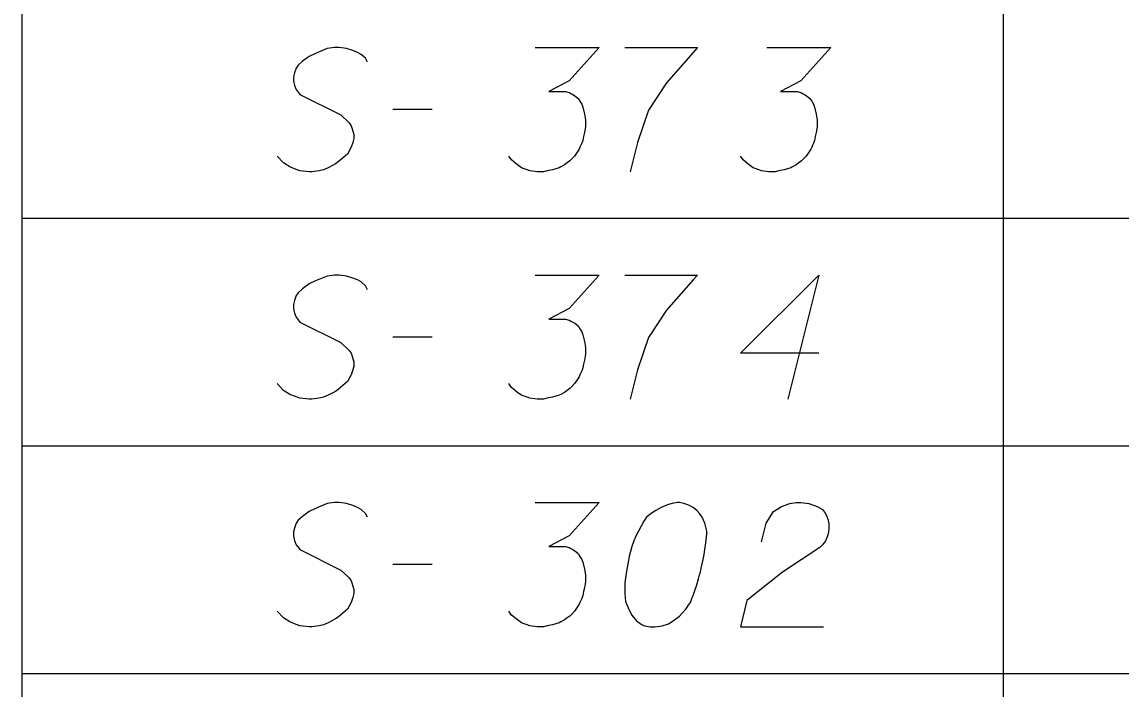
# Model space of a CAD drawing. Extents: x 2074207 to 2076812, y 516372 to 523312.
# Drawn here: x 2076260.61 to 2076303.11, y 517213.49 to 517239.29 of the extents above; entities that cross this region are included whole.
import ezdxf

# ---------------------------------------------------------------- set-up
doc = ezdxf.new("R2010")
doc.units = 0
for name, color, linetype in [('Prop DirtTable_ Soil Test Results - Outline (Major)', 7, 'Continuous'), ('Prop DirtTable_ Soil Test Results - Outline (Minor)', 7, 'Continuous'), ('Prop DirtTable_ Soil Test Results - Tx (Sample Data)', 7, 'Continuous')]:
    doc.layers.add(name, color=color, linetype=linetype)

msp = doc.modelspace()

# ---------------------------------------------------------------- linework, layer by layer
at = {"layer": 'Prop DirtTable_ Soil Test Results - Outline (Major)'}
for p, q in [((2076260.609, 517240.496), (2076260.609, 517231.696)), ((2076260.609, 517231.696), (2076260.609, 517222.896)), ((2076260.609, 517222.896), (2076260.609, 517214.096)), ((2076260.609, 517214.096), (2076260.609, 517205.296))]:
    msp.add_line(p, q, dxfattribs=at)
at = {"layer": 'Prop DirtTable_ Soil Test Results - Outline (Minor)'}
for p, q in [((2076298.546, 517240.496), (2076298.546, 517231.696)), ((2076260.609, 517231.696), (2076811.903, 517231.696)), ((2076260.609, 517231.696), (2076811.903, 517231.696)), ((2076298.546, 517231.696), (2076298.546, 517222.896)), ((2076260.609, 517222.896), (2076811.903, 517222.896)), ((2076260.609, 517222.896), (2076811.903, 517222.896)), ((2076298.546, 517222.896), (2076298.546, 517214.096)), ((2076260.609, 517214.096), (2076811.903, 517214.096)), ((2076260.609, 517214.096), (2076811.903, 517214.096)), ((2076298.546, 517214.096), (2076298.546, 517205.296))]:
    msp.add_line(p, q, dxfattribs=at)
at = {"layer": 'Prop DirtTable_ Soil Test Results - Tx (Sample Data)'}
for points in [[(2076273.968, 517237.731), (2076273.897, 517237.882), (2076273.721, 517238.033), (2076273.58, 517238.109), (2076273.403, 517238.185), (2076273.157, 517238.26), (2076272.874, 517238.298), (2076272.698, 517238.298), (2076272.416, 517238.26), (2076271.957, 517238.071), (2076271.71, 517237.958), (2076271.463, 517237.769), (2076271.287, 517237.618), (2076271.216, 517237.504), (2076271.146, 517237.315), (2076271.111, 517237.164), (2076271.111, 517237.013), (2076271.146, 517236.824), (2076271.216, 517236.673), (2076271.322, 517236.522), (2076271.358, 517236.484), (2076272.945, 517235.69), (2076273.262, 517235.388), (2076273.333, 517235.274), (2076273.368, 517235.199), (2076273.439, 517234.934), (2076273.439, 517234.783), (2076273.403, 517234.632), (2076273.333, 517234.443), (2076273.192, 517234.178), (2076272.839, 517233.876), (2076272.733, 517233.8), (2076272.451, 517233.649), (2076272.275, 517233.574), (2076272.098, 517233.536), (2076271.816, 517233.498), (2076271.71, 517233.498), (2076271.358, 517233.536), (2076271.146, 517233.611), (2076270.969, 517233.687), (2076270.723, 517233.838), (2076270.476, 517234.103)], [(2076280.459, 517238.298), (2076282.928, 517238.298), (2076281.764, 517237.013), (2076280.988, 517236.597), (2076281.623, 517236.597), (2076281.764, 517236.559), (2076281.834, 517236.522), (2076281.905, 517236.484), (2076281.975, 517236.446), (2076282.117, 517236.333), (2076282.187, 517236.219), (2076282.258, 517236.106), (2076282.293, 517235.992), (2076282.363, 517235.728), (2076282.399, 517235.501), (2076282.399, 517235.388), (2076282.399, 517235.237), (2076282.363, 517235.01), (2076282.328, 517234.859), (2076282.293, 517234.707), (2076282.258, 517234.594), (2076282.222, 517234.518), (2076282.187, 517234.443), (2076282.152, 517234.367), (2076282.081, 517234.254), (2076281.975, 517234.103), (2076281.87, 517233.989), (2076281.799, 517233.914), (2076281.693, 517233.838), (2076281.587, 517233.763), (2076281.446, 517233.687), (2076281.376, 517233.649), (2076281.129, 517233.574), (2076280.917, 517233.536), (2076280.776, 517233.498), (2076280.529, 517233.498), (2076280.247, 517233.536), (2076280.141, 517233.574), (2076280.035, 517233.611), (2076279.929, 517233.649), (2076279.824, 517233.725), (2076279.718, 517233.8), (2076279.541, 517233.952), (2076279.436, 517234.103)], [(2076283.916, 517238.298), (2076286.738, 517238.298), (2076286.561, 517238.109), (2076285.538, 517236.937), (2076284.833, 517235.879), (2076284.409, 517234.632), (2076284.127, 517233.498)], [(2076289.419, 517238.298), (2076291.888, 517238.298), (2076290.724, 517237.013), (2076289.948, 517236.597), (2076290.583, 517236.597), (2076290.724, 517236.559), (2076290.794, 517236.522), (2076290.865, 517236.484), (2076290.935, 517236.446), (2076291.077, 517236.333), (2076291.147, 517236.219), (2076291.218, 517236.106), (2076291.253, 517235.992), (2076291.323, 517235.728), (2076291.359, 517235.501), (2076291.359, 517235.388), (2076291.359, 517235.237), (2076291.323, 517235.01), (2076291.288, 517234.859), (2076291.253, 517234.707), (2076291.218, 517234.594), (2076291.182, 517234.518), (2076291.147, 517234.443), (2076291.112, 517234.367), (2076291.041, 517234.254), (2076290.935, 517234.103), (2076290.83, 517233.989), (2076290.759, 517233.914), (2076290.653, 517233.838), (2076290.547, 517233.763), (2076290.406, 517233.687), (2076290.336, 517233.649), (2076290.089, 517233.574), (2076289.877, 517233.536), (2076289.736, 517233.498), (2076289.489, 517233.498), (2076289.207, 517233.536), (2076289.101, 517233.574), (2076288.995, 517233.611), (2076288.889, 517233.649), (2076288.784, 517233.725), (2076288.678, 517233.8), (2076288.501, 517233.952), (2076288.396, 517234.103)], [(2076274.956, 517235.917), (2076276.472, 517235.917)], [(2076273.968, 517228.931), (2076273.897, 517229.082), (2076273.721, 517229.233), (2076273.58, 517229.309), (2076273.403, 517229.385), (2076273.157, 517229.46), (2076272.874, 517229.498), (2076272.698, 517229.498), (2076272.416, 517229.46), (2076271.957, 517229.271), (2076271.71, 517229.158), (2076271.463, 517228.969), (2076271.287, 517228.818), (2076271.216, 517228.704), (2076271.146, 517228.515), (2076271.111, 517228.364), (2076271.111, 517228.213), (2076271.146, 517228.024), (2076271.216, 517227.873), (2076271.322, 517227.722), (2076271.358, 517227.684), (2076272.945, 517226.89), (2076273.262, 517226.588), (2076273.333, 517226.474), (2076273.368, 517226.399), (2076273.439, 517226.134), (2076273.439, 517225.983), (2076273.403, 517225.832), (2076273.333, 517225.643), (2076273.192, 517225.378), (2076272.839, 517225.076), (2076272.733, 517225), (2076272.451, 517224.849), (2076272.275, 517224.774), (2076272.098, 517224.736), (2076271.816, 517224.698), (2076271.71, 517224.698), (2076271.358, 517224.736), (2076271.146, 517224.811), (2076270.969, 517224.887), (2076270.723, 517225.038), (2076270.476, 517225.303)], [(2076280.459, 517229.498), (2076282.928, 517229.498), (2076281.764, 517228.213), (2076280.988, 517227.797), (2076281.623, 517227.797), (2076281.764, 517227.759), (2076281.834, 517227.722), (2076281.905, 517227.684), (2076281.975, 517227.646), (2076282.117, 517227.533), (2076282.187, 517227.419), (2076282.258, 517227.306), (2076282.293, 517227.192), (2076282.363, 517226.928), (2076282.399, 517226.701), (2076282.399, 517226.588), (2076282.399, 517226.437), (2076282.363, 517226.21), (2076282.328, 517226.059), (2076282.293, 517225.907), (2076282.258, 517225.794), (2076282.222, 517225.718), (2076282.187, 517225.643), (2076282.152, 517225.567), (2076282.081, 517225.454), (2076281.975, 517225.303), (2076281.87, 517225.189), (2076281.799, 517225.114), (2076281.693, 517225.038), (2076281.587, 517224.963), (2076281.446, 517224.887), (2076281.376, 517224.849), (2076281.129, 517224.774), (2076280.917, 517224.736), (2076280.776, 517224.698), (2076280.529, 517224.698), (2076280.247, 517224.736), (2076280.141, 517224.774), (2076280.035, 517224.811), (2076279.929, 517224.849), (2076279.824, 517224.925), (2076279.718, 517225), (2076279.541, 517225.152), (2076279.436, 517225.303)], [(2076283.916, 517229.498), (2076286.738, 517229.498), (2076286.561, 517229.309), (2076285.538, 517228.137), (2076284.833, 517227.079), (2076284.409, 517225.832), (2076284.127, 517224.698)], [(2076291.429, 517226.474), (2076288.396, 517226.474), (2076291.429, 517229.498), (2076290.23, 517224.698)], [(2076274.956, 517227.117), (2076276.472, 517227.117)], [(2076273.968, 517220.131), (2076273.897, 517220.282), (2076273.721, 517220.433), (2076273.58, 517220.509), (2076273.403, 517220.585), (2076273.157, 517220.66), (2076272.874, 517220.698), (2076272.698, 517220.698), (2076272.416, 517220.66), (2076271.957, 517220.471), (2076271.71, 517220.358), (2076271.463, 517220.169), (2076271.287, 517220.018), (2076271.216, 517219.904), (2076271.146, 517219.715), (2076271.111, 517219.564), (2076271.111, 517219.413), (2076271.146, 517219.224), (2076271.216, 517219.073), (2076271.322, 517218.922), (2076271.358, 517218.884), (2076272.945, 517218.09), (2076273.262, 517217.788), (2076273.333, 517217.674), (2076273.368, 517217.599), (2076273.439, 517217.334), (2076273.439, 517217.183), (2076273.403, 517217.032), (2076273.333, 517216.843), (2076273.192, 517216.578), (2076272.839, 517216.276), (2076272.733, 517216.2), (2076272.451, 517216.049), (2076272.275, 517215.974), (2076272.098, 517215.936), (2076271.816, 517215.898), (2076271.71, 517215.898), (2076271.358, 517215.936), (2076271.146, 517216.011), (2076270.969, 517216.087), (2076270.723, 517216.238), (2076270.476, 517216.503)], [(2076280.459, 517220.698), (2076282.928, 517220.698), (2076281.764, 517219.413), (2076280.988, 517218.997), (2076281.623, 517218.997), (2076281.764, 517218.959), (2076281.834, 517218.922), (2076281.905, 517218.884), (2076281.975, 517218.846), (2076282.117, 517218.733), (2076282.187, 517218.619), (2076282.258, 517218.506), (2076282.293, 517218.392), (2076282.363, 517218.128), (2076282.399, 517217.901), (2076282.399, 517217.788), (2076282.399, 517217.637), (2076282.363, 517217.41), (2076282.328, 517217.259), (2076282.293, 517217.107), (2076282.258, 517216.994), (2076282.222, 517216.918), (2076282.187, 517216.843), (2076282.152, 517216.767), (2076282.081, 517216.654), (2076281.975, 517216.503), (2076281.87, 517216.389), (2076281.799, 517216.314), (2076281.693, 517216.238), (2076281.587, 517216.163), (2076281.446, 517216.087), (2076281.376, 517216.049), (2076281.129, 517215.974), (2076280.917, 517215.936), (2076280.776, 517215.898), (2076280.529, 517215.898), (2076280.247, 517215.936), (2076280.141, 517215.974), (2076280.035, 517216.011), (2076279.929, 517216.049), (2076279.824, 517216.125), (2076279.718, 517216.2), (2076279.541, 517216.352), (2076279.436, 517216.503)], [(2076286.032, 517220.698), (2076285.962, 517220.698), (2076285.75, 517220.66), (2076285.609, 517220.622), (2076285.503, 517220.585), (2076285.327, 517220.509), (2076285.115, 517220.396), (2076284.939, 517220.282), (2076284.762, 517220.131), (2076284.656, 517219.98), (2076284.551, 517219.791), (2076284.445, 517219.602), (2076284.339, 517219.375), (2076284.268, 517219.224), (2076284.198, 517218.997), (2076284.092, 517218.619), (2076283.986, 517218.052), (2076283.916, 517217.599), (2076283.916, 517217.183), (2076283.951, 517216.881), (2076284.092, 517216.541), (2076284.198, 517216.352), (2076284.374, 517216.125), (2076284.586, 517215.974), (2076284.692, 517215.936), (2076284.903, 517215.898), (2076285.08, 517215.898), (2076285.362, 517215.936), (2076285.609, 517216.011), (2076285.785, 517216.125), (2076286.032, 517216.314), (2076286.138, 517216.427), (2076286.279, 517216.578), (2076286.385, 517216.729), (2076286.455, 517216.843), (2076286.526, 517217.032), (2076286.561, 517217.107), (2076286.632, 517217.296), (2076286.702, 517217.523), (2076286.773, 517217.75), (2076286.808, 517217.901), (2076286.843, 517218.015), (2076286.879, 517218.166), (2076286.949, 517218.506), (2076286.985, 517218.695), (2076287.02, 517218.884), (2076287.055, 517219.148), (2076287.09, 517219.489), (2076287.09, 517219.602), (2076287.055, 517219.753), (2076287.02, 517219.904), (2076286.914, 517220.131), (2076286.808, 517220.282), (2076286.702, 517220.396), (2076286.561, 517220.509), (2076286.42, 517220.585), (2076286.314, 517220.622), (2076286.209, 517220.66), (2076286.032, 517220.698)], [(2076289.207, 517219.186), (2076289.383, 517219.904), (2076289.666, 517220.358), (2076289.983, 517220.547), (2076290.3, 517220.66), (2076290.547, 517220.698), (2076290.724, 517220.698), (2076291.041, 517220.66), (2076291.253, 517220.585), (2076291.359, 517220.547), (2076291.57, 517220.433), (2076291.676, 517220.282), (2076291.747, 517220.131), (2076291.782, 517220.018), (2076291.817, 517219.867), (2076291.817, 517219.678), (2076291.782, 517219.489), (2076291.747, 517219.375), (2076291.676, 517219.224), (2076291.57, 517219.073), (2076291.465, 517218.959), (2076290.018, 517218.015), (2076288.643, 517216.918), (2076288.396, 517215.898), (2076291.606, 517215.898)], [(2076274.956, 517218.317), (2076276.472, 517218.317)]]:
    msp.add_lwpolyline(points, dxfattribs=at)

doc.saveas('drawing.dxf')
